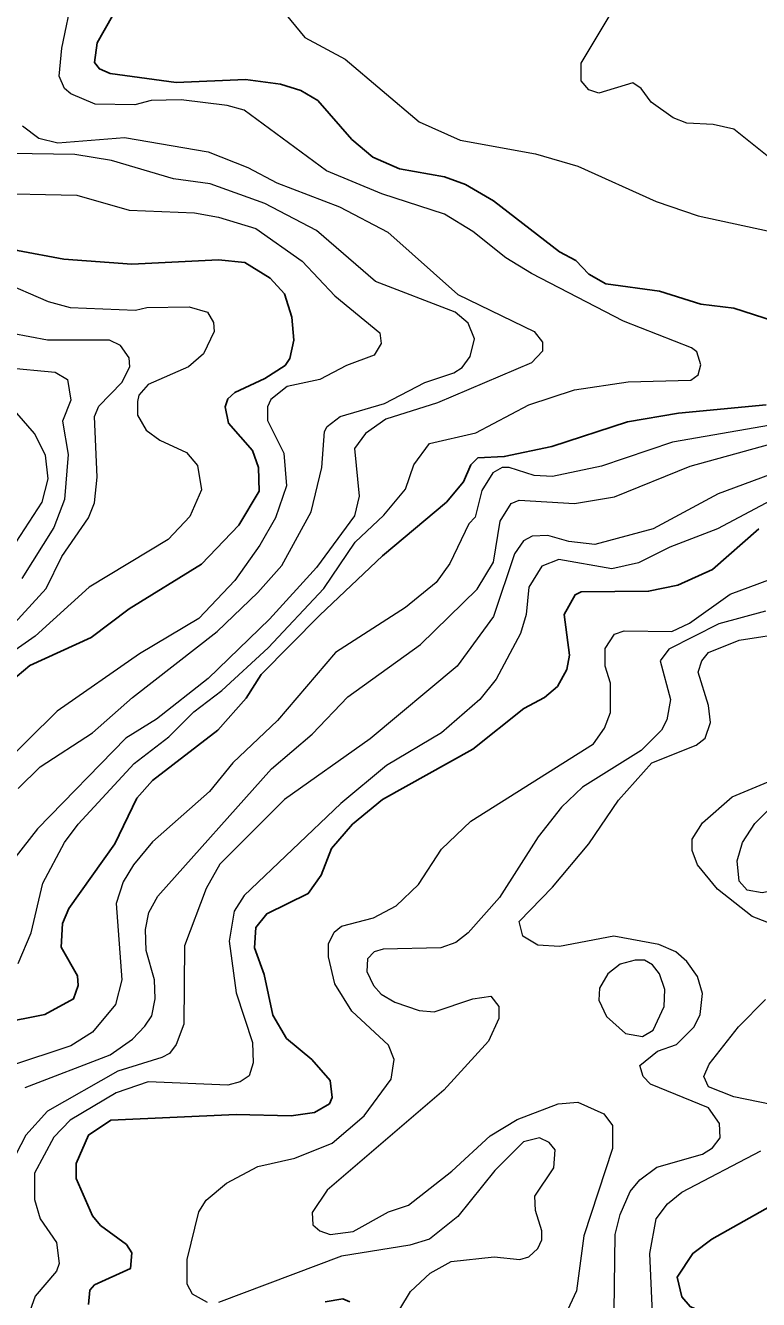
# Model space of a CAD drawing. Extents: x 577 to 602.9, y 7483.8 to 7511.6.
# Drawn here: x 586.82 to 587.677, y 7486.252 to 7487.741 of the extents above; entities that cross this region are included whole.
import ezdxf

# ---------------------------------------------------------------- set-up
doc = ezdxf.new("R2010")
doc.units = 0
doc.header["$LTSCALE"] = 0.032
doc.layers.add('1', color=7, linetype='Continuous', lineweight=25)
doc.layers.add('2', color=7, linetype='Continuous', lineweight=13)

msp = doc.modelspace()

# ---------------------------------------------------------------- linework, layer by layer
at = {"layer": '1'}
for points in [[(587.0767, 7487.4638), (587.0457, 7487.467), (586.9447, 7487.4622), (586.8652, 7487.4678), (586.8111, 7487.4781), (586.7483, 7487.4797), (586.7117, 7487.4869), (586.6911, 7487.4956), (586.6561, 7487.5187), (586.6267, 7487.5537), (586.5941, 7487.5744), (586.5543, 7487.5918), (586.5058, 7487.5926), (586.4875, 7487.6046), (586.4883, 7487.6221), (586.4978, 7487.63), (586.5169, 7487.6372), (586.6012, 7487.6578), (586.6871, 7487.6594), (586.707, 7487.6682), (586.7165, 7487.6817), (586.7157, 7487.7024), (586.7086, 7487.7167), (586.6267, 7487.7986)], [(586.94, 7487.7843), (586.9042, 7487.7207), (586.901, 7487.6976), (586.9066, 7487.6904), (586.9193, 7487.6849), (586.9964, 7487.6745), (587.0775, 7487.6777), (587.1181, 7487.6722), (587.1419, 7487.665), (587.1618, 7487.6531), (587.2016, 7487.6078), (587.2262, 7487.5871), (587.2572, 7487.5736), (587.3097, 7487.564), (587.3344, 7487.5553), (587.367, 7487.5362), (587.4441, 7487.4765), (587.4632, 7487.4662), (587.4783, 7487.4503), (587.4982, 7487.4392), (587.561, 7487.4304), (587.6095, 7487.4153), (587.6477, 7487.4105), (587.7423, 7487.3803)], [(586.773, 7486.9493), (586.8255, 7486.9931), (586.897, 7487.0257), (586.9415, 7487.0591), (587.0258, 7487.1116), (587.0696, 7487.1569), (587.0934, 7487.1966), (587.0926, 7487.2245), (587.0855, 7487.2444), (587.0576, 7487.2762), (587.0537, 7487.2952), (587.0568, 7487.3048), (587.0648, 7487.3119), (587.0998, 7487.3286), (587.1236, 7487.3438), (587.1292, 7487.3517), (587.134, 7487.3732), (587.1316, 7487.4002), (587.1228, 7487.4272), (587.1061, 7487.4455), (587.0767, 7487.4638)], [(587.6858, 7487.2976), (587.5833, 7487.2881), (587.5236, 7487.2778), (587.4354, 7487.2491), (587.3797, 7487.2372), (587.3487, 7487.2356), (587.3407, 7487.2277), (587.332, 7487.2078), (587.3121, 7487.1839), (587.2374, 7487.1211), (587.1642, 7487.0519), (587.0958, 7486.9827), (587.0783, 7486.9549), (587.0449, 7486.9175), (586.9686, 7486.8587), (586.9503, 7486.838), (586.9248, 7486.7847), (586.8708, 7486.7092), (586.8636, 7486.6917), (586.862, 7486.6639), (586.8811, 7486.6305), (586.8819, 7486.6193)], [(586.8938, 7486.2464), (586.8954, 7486.2631), (586.901, 7486.2695), (586.9431, 7486.2886), (586.9447, 7486.3068), (586.9384, 7486.3164), (586.9081, 7486.3387), (586.8986, 7486.3498), (586.8795, 7486.3935), (586.8795, 7486.411), (586.8938, 7486.4444), (586.9201, 7486.4619), (587.0664, 7486.4683), (587.1308, 7486.4667), (587.1578, 7486.4706), (587.1753, 7486.481), (587.1785, 7486.4881), (587.1761, 7486.508), (587.1547, 7486.5327), (587.1252, 7486.5573), (587.1093, 7486.5844), (587.099, 7486.6321), (587.0879, 7486.6631), (587.0894, 7486.6869), (587.1022, 7486.7028), (587.1507, 7486.7267), (587.1658, 7486.7482), (587.1777, 7486.7792), (587.2024, 7486.8078), (587.2374, 7486.8364), (587.3431, 7486.8953), (587.4027, 7486.943), (587.4266, 7486.9557), (587.4417, 7486.9684), (587.4528, 7486.9883), (587.456, 7487.005), (587.4497, 7487.0527), (587.4624, 7487.0758), (587.4695, 7487.079), (587.5483, 7487.0798), (587.5825, 7487.0869), (587.623, 7487.1052), (587.6771, 7487.1529)], [(586.8819, 7486.6193), (586.8763, 7486.6034), (586.8429, 7486.5852), (586.7897, 7486.5748), (586.7618, 7486.5653), (586.7141, 7486.5438), (586.6935, 7486.5303), (586.6791, 7486.516), (586.6672, 7486.4969), (586.6219, 7486.3697), (586.5885, 7486.3053), (586.5694, 7486.2766), (586.5312, 7486.2385)], [(587.697, 7486.3649), (587.6222, 7486.3227), (587.6, 7486.306), (587.5817, 7486.2782), (587.5872, 7486.2552), (587.5968, 7486.244), (587.6071, 7486.2393), (587.6469, 7486.2337), (587.6874, 7486.2361)], [(587.1992, 7486.2496), (587.1912, 7486.2528), (587.1706, 7486.2496)]]:
    msp.add_lwpolyline(points, dxfattribs=at)
at = {"layer": '2'}
for points in [[(587.6906, 7487.5855), (587.6477, 7487.6197), (587.6238, 7487.6252), (587.5928, 7487.6268), (587.5769, 7487.6332), (587.5514, 7487.6515), (587.5395, 7487.6674), (587.53, 7487.6738), (587.4902, 7487.6618), (587.4783, 7487.6658), (587.4695, 7487.6761), (587.4695, 7487.6968), (587.5173, 7487.7771), (587.5427, 7487.8034), (587.5689, 7487.8129), (587.6135, 7487.8145), (587.6326, 7487.8097), (587.7057, 7487.7731)], [(586.8119, 7486.6448), (586.827, 7486.6806), (586.8406, 7486.7386), (586.866, 7486.7863), (586.8819, 7486.8078), (586.9471, 7486.8786), (586.9877, 7486.9096), (587.0171, 7486.939), (587.0497, 7486.9637), (587.1038, 7487.0138), (587.169, 7487.0829), (587.2055, 7487.137), (587.2389, 7487.1688), (587.2644, 7487.199), (587.2739, 7487.2277), (587.2922, 7487.2523), (587.3463, 7487.265), (587.4083, 7487.2976), (587.4616, 7487.3151), (587.5244, 7487.3247), (587.5976, 7487.3263), (587.6063, 7487.3326), (587.6095, 7487.3445), (587.6047, 7487.3597), (587.5984, 7487.3644), (587.5188, 7487.3954), (587.4115, 7487.4511), (587.3813, 7487.4694), (587.3431, 7487.5004), (587.3097, 7487.5203), (587.2366, 7487.5441), (587.1721, 7487.5712), (587.0759, 7487.6419), (587.0561, 7487.6475), (587.002, 7487.6539), (586.967, 7487.6531), (586.9479, 7487.6483), (586.9018, 7487.6491), (586.8732, 7487.661), (586.866, 7487.6674), (586.8596, 7487.6817), (586.8628, 7487.7143), (586.8755, 7487.7763)], [(587.1141, 7487.7668), (587.1467, 7487.727), (587.1936, 7487.7016), (587.2803, 7487.6284), (587.328, 7487.607), (587.4163, 7487.5911), (587.4656, 7487.5767), (587.557, 7487.5354), (587.6063, 7487.5187), (587.7304, 7487.4917)], [(586.8167, 7487.6237), (586.8358, 7487.6093), (586.8581, 7487.6038), (586.936, 7487.6101), (587.0338, 7487.5934), (587.0799, 7487.5751), (587.1141, 7487.5569), (587.1873, 7487.529), (587.2437, 7487.4996), (587.3256, 7487.4265), (587.4147, 7487.3835), (587.4242, 7487.3708), (587.4242, 7487.3605), (587.4115, 7487.3469), (587.3018, 7487.3), (587.2413, 7487.2809), (587.2175, 7487.2642), (587.2047, 7487.2467), (587.2103, 7487.1911), (587.2047, 7487.168), (587.1602, 7487.1076), (587.1054, 7487.0472), (587.0338, 7486.978), (586.9734, 7486.9303), (586.9376, 7486.908), (586.8342, 7486.8022), (586.7809, 7486.7346)], [(586.8119, 7486.8492), (586.8374, 7486.8746), (586.8986, 7486.9144), (586.9455, 7486.9557), (587.0441, 7487.0328), (587.0918, 7487.0782), (587.1197, 7487.11), (587.1539, 7487.1728), (587.1666, 7487.2245), (587.1698, 7487.2666), (587.1729, 7487.2722), (587.1881, 7487.2841), (587.2397, 7487.2992), (587.2867, 7487.3239), (587.3208, 7487.335), (587.3304, 7487.3414), (587.3399, 7487.3541), (587.3447, 7487.3748), (587.3375, 7487.3931), (587.3224, 7487.4058), (587.2294, 7487.4416), (587.1602, 7487.5012), (587.0998, 7487.533), (587.0362, 7487.5561), (586.9932, 7487.5616), (586.9209, 7487.5831), (586.8779, 7487.5903), (586.7777, 7487.5918)], [(586.7706, 7487.5449), (586.8803, 7487.5425), (586.9415, 7487.5251), (587.0179, 7487.5219), (587.0457, 7487.5171), (587.0894, 7487.5036), (587.1435, 7487.4654), (587.1817, 7487.4249), (587.2342, 7487.3819), (587.2358, 7487.3692), (587.2278, 7487.3557), (587.1952, 7487.3438), (587.1642, 7487.3271), (587.126, 7487.3191), (587.1069, 7487.304), (587.103, 7487.2952), (587.103, 7487.2793), (587.1221, 7487.2412), (587.1252, 7487.203), (587.1125, 7487.1656), (587.0942, 7487.1338), (587.0648, 7487.0925), (587.0227, 7487.0479), (586.9535, 7487.0066), (586.8573, 7486.9398), (586.7881, 7486.8714)], [(586.7913, 7487.4424), (586.8469, 7487.4185), (586.8724, 7487.4113), (586.9487, 7487.4082), (586.9622, 7487.4113), (587.0115, 7487.4121), (587.033, 7487.4058), (587.0401, 7487.3938), (587.0409, 7487.3835), (587.0282, 7487.3573), (587.0107, 7487.3422), (586.9638, 7487.3215), (586.9527, 7487.3088), (586.9511, 7487.3016), (586.9511, 7487.2857), (586.9614, 7487.2682), (586.9773, 7487.2563), (587.0083, 7487.242), (587.0211, 7487.2269), (587.0258, 7487.1982), (587.0123, 7487.1672), (586.9869, 7487.1402), (586.8946, 7487.0845), (586.8318, 7487.0273), (586.7777, 7486.9899)], [(586.7992, 7487.0336), (586.8445, 7487.0829), (586.8628, 7487.1203), (586.8938, 7487.1656), (586.901, 7487.1831), (586.9042, 7487.2133), (586.901, 7487.2841), (586.9058, 7487.296), (586.9328, 7487.3239), (586.9423, 7487.3422), (586.9415, 7487.3525), (586.9312, 7487.3668), (586.9185, 7487.3732), (586.8461, 7487.3732), (586.8048, 7487.3811)], [(586.7968, 7487.3414), (586.8549, 7487.3358), (586.8692, 7487.3271), (586.8732, 7487.3032), (586.8636, 7487.2785), (586.87, 7487.2396), (586.866, 7487.1871), (586.8533, 7487.1545), (586.8159, 7487.0949)], [(586.7889, 7487.106), (586.8398, 7487.1839), (586.8469, 7487.211), (586.8437, 7487.2388), (586.831, 7487.2642), (586.8103, 7487.2881)], [(587.6906, 7487.2738), (587.5761, 7487.2539), (587.4934, 7487.2261), (587.4361, 7487.2141), (587.4147, 7487.2149), (587.3853, 7487.2245), (587.3773, 7487.2245), (587.3662, 7487.2181), (587.3534, 7487.1974), (587.3455, 7487.1664), (587.3383, 7487.1585), (587.3161, 7487.1124), (587.3002, 7487.0901), (587.2644, 7487.0607), (587.1825, 7487.0082), (587.1149, 7486.9287), (587.0624, 7486.8794), (587.0354, 7486.846), (586.9686, 7486.7871), (586.9463, 7486.7601), (586.9344, 7486.7402), (586.9264, 7486.7148), (586.9328, 7486.6257), (586.9256, 7486.5971), (586.8986, 7486.5645), (586.8732, 7486.5486), (586.8016, 7486.5247)], [(586.8199, 7486.5001), (586.9193, 7486.5382), (586.9455, 7486.5565), (586.9598, 7486.5716), (586.9678, 7486.5836), (586.9718, 7486.6034), (586.971, 7486.6257), (586.9614, 7486.6599), (586.9606, 7486.6846), (586.9646, 7486.7044), (586.9749, 7486.7235), (587.1077, 7486.8722), (587.1554, 7486.9128), (587.1968, 7486.9565), (587.2819, 7487.0177), (587.3479, 7487.0821), (587.367, 7487.1139), (587.3749, 7487.1617), (587.3876, 7487.1823), (587.3972, 7487.1863), (587.4616, 7487.1823), (587.5085, 7487.1903), (587.5968, 7487.2261), (587.724, 7487.2611)], [(587.7725, 7487.2292), (587.6286, 7487.1529), (587.5729, 7487.1314), (587.5363, 7487.1132), (587.5053, 7487.106), (587.4433, 7487.1171), (587.4234, 7487.1092), (587.4083, 7487.0845), (587.4051, 7487.0527), (587.3988, 7487.0305), (587.3701, 7486.9772), (587.3511, 7486.9533), (587.3065, 7486.9144), (587.2421, 7486.8762), (587.1888, 7486.8317), (587.0759, 7486.7243), (587.064, 7486.706), (587.0584, 7486.671), (587.0664, 7486.6106), (587.0855, 7486.5526), (587.0863, 7486.5287), (587.0815, 7486.5136), (587.0712, 7486.5064), (587.0568, 7486.5025), (586.9638, 7486.5064), (586.9264, 7486.4937), (586.8724, 7486.4619), (586.8533, 7486.442), (586.831, 7486.3999), (586.831, 7486.3689), (586.8374, 7486.3466), (586.8565, 7486.3188), (586.8596, 7486.2941), (586.8565, 7486.2854), (586.8318, 7486.256), (586.8255, 7486.2385)], [(587.7001, 7487.2197), (587.6294, 7487.1935), (587.5538, 7487.1529), (587.4854, 7487.1346), (587.4552, 7487.1378), (587.4306, 7487.145), (587.4123, 7487.1442), (587.402, 7487.1386), (587.3916, 7487.1235), (587.367, 7487.0503), (587.3248, 7486.9923), (587.223, 7486.9072), (587.1228, 7486.8364), (587.0473, 7486.7609), (587.0314, 7486.7323), (587.006, 7486.6655), (587.0052, 7486.574), (586.9964, 7486.5502), (586.9885, 7486.5398), (586.9797, 7486.5351), (586.928, 7486.5192), (586.8461, 7486.4722), (586.8207, 7486.4444), (586.7921, 7486.3895)], [(587.033, 7486.2488), (587.0155, 7486.2583), (587.0091, 7486.2703), (587.0091, 7486.2989), (587.0227, 7486.3546), (587.0314, 7486.3681), (587.0553, 7486.388), (587.0918, 7486.4078), (587.1348, 7486.4174), (587.1785, 7486.4349), (587.2159, 7486.4667), (587.2477, 7486.5096), (587.2509, 7486.5327), (587.2445, 7486.5494), (587.2016, 7486.5891), (587.1817, 7486.6209), (587.1745, 7486.6527), (587.1745, 7486.6679), (587.1809, 7486.6814), (587.1896, 7486.6885), (587.227, 7486.6981), (587.2533, 7486.7124), (587.2795, 7486.737), (587.3065, 7486.7784), (587.3407, 7486.811), (587.4839, 7486.9016), (587.4966, 7486.9199), (587.5037, 7486.9382), (587.5037, 7486.9724), (587.4974, 7486.9923), (587.4974, 7487.013), (587.5085, 7487.0297), (587.5196, 7487.0336), (587.5753, 7487.0328), (587.596, 7487.0424), (587.6437, 7487.0766), (587.7129, 7487.102)], [(587.685, 7487.0567), (587.6302, 7487.0416), (587.5721, 7487.0122), (587.5618, 7486.9986), (587.5737, 7486.9533), (587.5697, 7486.9295), (587.5634, 7486.9175), (587.5395, 7486.8937), (587.4711, 7486.8507), (587.4465, 7486.8277), (587.4194, 7486.7927), (587.3741, 7486.7219), (587.3375, 7486.6806), (587.3232, 7486.6694), (587.3057, 7486.6631), (587.2381, 7486.6615), (587.2278, 7486.6583), (587.2199, 7486.6504), (587.2191, 7486.6353), (587.227, 7486.6193), (587.2358, 7486.609), (587.2517, 7486.5995), (587.2803, 7486.5899), (587.2978, 7486.5883), (587.3431, 7486.6034), (587.3638, 7486.6066), (587.3733, 7486.5947), (587.3733, 7486.5804), (587.3614, 7486.5541), (587.3089, 7486.4969), (587.1729, 7486.38), (587.1554, 7486.3538), (587.1562, 7486.3394), (587.1642, 7486.3323), (587.1761, 7486.3283), (587.2032, 7486.3315), (587.2445, 7486.3546), (587.2676, 7486.3625), (587.3185, 7486.4023), (587.363, 7486.4436), (587.3948, 7486.4627), (587.4425, 7486.481), (587.4656, 7486.4826), (587.4958, 7486.4691), (587.5061, 7486.4555), (587.5061, 7486.4285), (587.4727, 7486.3267), (587.464, 7486.2623), (587.4513, 7486.2345)], [(587.5077, 7486.209), (587.5093, 7486.3283), (587.5149, 7486.3514), (587.5268, 7486.3784), (587.5379, 7486.3919), (587.5578, 7486.407), (587.6111, 7486.4221), (587.623, 7486.4293), (587.6318, 7486.4412), (587.631, 7486.4579), (587.6182, 7486.4762), (587.5507, 7486.504), (587.5419, 7486.5128), (587.5379, 7486.5255), (587.5586, 7486.5422), (587.5809, 7486.5502), (587.6015, 7486.5708), (587.6087, 7486.5852), (587.6111, 7486.6098), (587.6055, 7486.6297), (587.5928, 7486.6472), (587.5801, 7486.6583), (587.5602, 7486.6671), (587.5077, 7486.6766), (587.4441, 7486.6647), (587.4187, 7486.6663), (587.4012, 7486.6766), (587.3972, 7486.6941), (587.4361, 7486.7339), (587.4783, 7486.7847), (587.5133, 7486.8356), (587.5522, 7486.8794), (587.6039, 7486.9), (587.6143, 7486.908), (587.6206, 7486.9263), (587.6182, 7486.9462), (587.6063, 7486.9851), (587.6103, 7486.9986), (587.6182, 7487.0082), (587.654, 7487.0225), (587.7145, 7487.032)], [(587.6914, 7486.4802), (587.6477, 7486.4889), (587.6182, 7486.5009), (587.6127, 7486.5128), (587.619, 7486.5271), (587.6532, 7486.5708), (587.685, 7486.6026)], [(587.2453, 7486.2202), (587.27, 7486.2615), (587.293, 7486.283), (587.3177, 7486.2965), (587.3678, 7486.3021), (587.398, 7486.2989), (587.4083, 7486.3021), (587.4187, 7486.3116), (587.4234, 7486.322), (587.4234, 7486.3323), (587.4163, 7486.3561), (587.4155, 7486.3728), (587.4377, 7486.4062), (587.4393, 7486.4269), (587.4322, 7486.4357), (587.421, 7486.4412), (587.402, 7486.4365), (587.3686, 7486.4031), (587.3256, 7486.349), (587.2922, 7486.3227), (587.2692, 7486.3156), (587.1896, 7486.3029), (587.0457, 7486.2488)], [(587.7208, 7486.1979), (587.6453, 7486.1828), (587.6262, 7486.1828), (587.6015, 7486.1884), (587.5705, 7486.2082), (587.5562, 7486.2265), (587.553, 7486.2361), (587.5499, 7486.306), (587.557, 7486.3466), (587.5705, 7486.3641), (587.5872, 7486.3776), (587.6795, 7486.4261)]]:
    msp.add_lwpolyline(points, dxfattribs=at)
for points in [[(587.7582, 7486.8865), (587.8019, 7486.9016), (587.864, 7486.9088), (587.8878, 7486.9072), (587.9085, 7486.8985), (587.9188, 7486.8873), (587.9204, 7486.8746), (587.9172, 7486.8571), (587.9077, 7486.8317), (587.8791, 7486.7911), (587.8512, 7486.7649), (587.7733, 7486.7156), (587.7296, 7486.6949), (587.7073, 7486.6917), (587.6866, 7486.6933), (587.6691, 7486.6997), (587.6286, 7486.7315), (587.6055, 7486.7601), (587.5992, 7486.7768), (587.5992, 7486.7903), (587.6111, 7486.8094), (587.6461, 7486.8396)], [(587.7375, 7486.8515), (587.7797, 7486.8627), (587.817, 7486.8627), (587.8433, 7486.869), (587.8632, 7486.8666), (587.8743, 7486.8492), (587.8727, 7486.8301), (587.8632, 7486.8062), (587.8504, 7486.7871), (587.8345, 7486.776), (587.7908, 7486.7657), (587.763, 7486.7633), (587.7439, 7486.7553), (587.7105, 7486.7331), (587.6811, 7486.7275), (587.6636, 7486.7307), (587.654, 7486.741), (587.6516, 7486.7649), (587.658, 7486.7863), (587.6723, 7486.8086), (587.6874, 7486.8237)], [(587.4902, 7486.6019), (587.499, 7486.5828), (587.5212, 7486.5629), (587.5411, 7486.5597), (587.5538, 7486.5669), (587.5666, 7486.5947), (587.5673, 7486.6146), (587.561, 7486.6329), (587.553, 7486.6432), (587.5435, 7486.6488), (587.5324, 7486.6488), (587.5149, 7486.644), (587.5006, 7486.6329), (587.491, 7486.6162)]]:
    msp.add_lwpolyline(points, close=True, dxfattribs=at)

doc.saveas('drawing.dxf')
